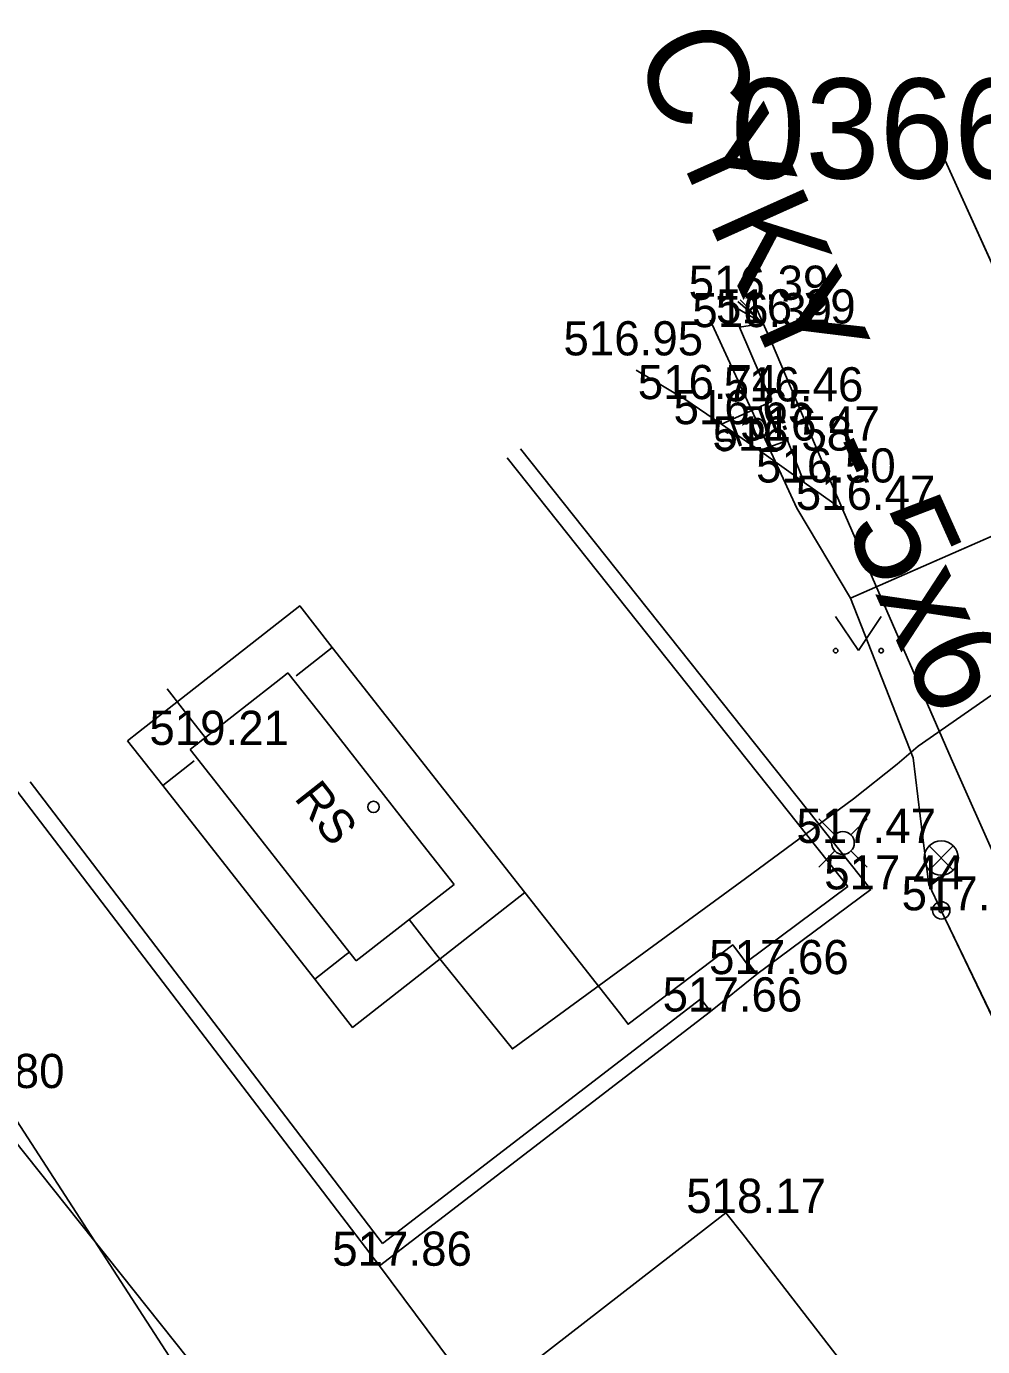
# Model space of a CAD drawing. Extents: x -668867 to -667827, y -1131943 to -1131019.
# Drawn here: x -668579.26 to -668558.26, y -1131122.93 to -1131093.96 of the extents above; entities that cross this region are included whole.
import ezdxf

# ---------------------------------------------------------------- set-up
doc = ezdxf.new("R2010")
doc.units = 0
for name, color, linetype in [('G_Bod_tecka', 7, 'Continuous'), ('G_Bod_vyska', 7, 'Continuous'), ('G_Breh_Teren', 7, 'Continuous'), ('G_Budovy-znacky', 7, 'Continuous'), ('G_Budovy_Objekty', 7, 'Continuous'), ('G_Budovy_vstupy', 7, 'Continuous'), ('G_Cesty_Schody', 7, 'Continuous'), ('G_Objekty_technicke', 7, 'Continuous'), ('G_Plochy_zpevnene', 7, 'Continuous'), ('G_Ploty', 7, 'Continuous'), ('G_Ploty_vstupy', 7, 'Continuous'), ('G_Popisy_objektu', 7, 'Continuous'), ('G_Popisy_povrchu', 7, 'Continuous'), ('G_Site-plynovod', 7, 'Continuous'), ('G_Z_ELsilove_podz_kotovane', 7, 'Continuous'), ('G_Z_KANAL_podz_kotovane', 7, 'Continuous'), ('G_Z_PLYNY_podz_geodeticky', 7, 'Continuous'), ('G_Z_PLYNY_podz_priblizne', 7, 'Continuous'), ('G_Zabradli_Svodidla', 7, 'Continuous'), ('G_Zelen-Znacky', 7, 'Continuous'), ('Vrstva 1', 7, 'Continuous'), ('Vrstva 10', 7, 'Continuous'), ('Vrstva 17', 7, 'Continuous'), ('Vrstva 3', 7, 'Continuous'), ('Vrstva 4', 7, 'Continuous'), ('Vrstva 62', 7, 'Continuous')]:
    doc.layers.add(name, color=color, linetype=linetype)

msp = doc.modelspace()

# ---------------------------------------------------------------- linework, layer by layer
at = {"layer": 'G_Bod_tecka'}
for p, q in [((-668563.6, -1131100.56), (-668563.6, -1131100.56)), ((-668563.08, -1131100.48), (-668563.08, -1131100.48)), ((-668564.8, -1131102.14), (-668564.8, -1131102.14)), ((-668562.9, -1131102.19), (-668562.9, -1131102.19)), ((-668564, -1131102.69), (-668564, -1131102.69)), ((-668563.16, -1131103.27), (-668563.16, -1131103.27)), ((-668562.55, -1131103.05), (-668562.55, -1131103.05)), ((-668562.18, -1131103.97), (-668562.18, -1131103.97)), ((-668561.33, -1131104.57), (-668561.33, -1131104.57)), ((-668575.6, -1131109.73), (-668575.6, -1131109.73)), ((-668561.33, -1131111.88), (-668561.33, -1131111.88)), ((-668560.72, -1131112.9), (-668560.72, -1131112.9)), ((-668559.17, -1131113.36), (-668559.17, -1131113.36)), ((-668563.22, -1131114.76), (-668563.22, -1131114.76)), ((-668564.24, -1131115.58), (-668564.24, -1131115.58)), ((-668563.9, -1131120), (-668563.9, -1131120)), ((-668571.51, -1131121.16), (-668571.51, -1131121.16))]:
    msp.add_line(p, q, dxfattribs=at)
at = {"layer": 'G_Breh_Teren'}
for points in [[(-668563.587, -1131099.958), (-668563.08, -1131100.48)], [(-668573.07, -1131126.52), (-668580.45, -1131117.26)]]:
    msp.add_lwpolyline(points, dxfattribs=at)
at = {"layer": 'G_Budovy-znacky'}
msp.add_circle((-668571.64, -1131111.09), 0.125, dxfattribs=at)
at = {"layer": 'G_Budovy_Objekty'}
for p, q in [((-668573.52, -1131108.15), (-668573.61, -1131108.22)), ((-668573.52, -1131108.15), (-668572.68, -1131109.21)), ((-668575.67, -1131109.83), (-668575.56, -1131109.74)), ((-668574.8, -1131110.93), (-668575.67, -1131109.83)), ((-668570.74, -1131111.69), (-668569.87, -1131112.79)), ((-668572.02, -1131114.47), (-668572.86, -1131113.4)), ((-668569.03, -1131123.97), (-668563.9, -1131120)), ((-668563.9, -1131120), (-668563.53, -1131120.47)), ((-668562.06, -1131122.37), (-668561.63, -1131122.92))]:
    msp.add_line(p, q, dxfattribs=at)
msp.add_lwpolyline([(-668569.87, -1131112.79), (-668572.02, -1131114.47)], dxfattribs=at)
at = {"layer": 'G_Budovy_vstupy'}
for p, q in [((-668573.61, -1131108.22), (-668575.56, -1131109.74)), ((-668570.74, -1131111.69), (-668572.68, -1131109.21)), ((-668574.8, -1131110.93), (-668572.86, -1131113.4)), ((-668562.06, -1131122.37), (-668563.53, -1131120.47)), ((-668560.16, -1131124.82), (-668561.63, -1131122.92))]:
    msp.add_line(p, q, dxfattribs=at)
at = {"layer": 'G_Cesty_Schody'}
for points in [[(-668563.08, -1131100.48), (-668563.6, -1131100.56), (-668562.9, -1131102.19), (-668564, -1131102.69)], [(-668563.16, -1131103.27), (-668562.55, -1131103.05), (-668562.18, -1131103.97)]]:
    msp.add_lwpolyline(points, dxfattribs=at)
at = {"layer": 'G_Objekty_technicke'}
for p, q in [((-668559.435, -1131111.945), (-668558.905, -1131112.475)), ((-668559.435, -1131112.475), (-668558.905, -1131111.945)), ((-668559.17, -1131113.36), (-668559.17, -1131112.585))]:
    msp.add_line(p, q, dxfattribs=at)
for centre, radius in [((-668559.17, -1131112.21), 0.375), ((-668559.17, -1131113.36), 0.19), ((-668559.17, -1131113.36), 0.05)]:
    msp.add_circle(centre, radius, dxfattribs=at)
at = {"layer": 'G_Plochy_zpevnene'}
for points in [[(-668563.377, -1131099.815), (-668563.08, -1131100.48)], [(-668563.08, -1131100.48), (-668563.768, -1131100.08)], [(-668563.08, -1131100.48), (-668562.9, -1131100.89), (-668561.6, -1131103.94), (-668561.33, -1131104.57)], [(-668565.872, -1131101.508), (-668564.8, -1131102.14), (-668564, -1131102.69), (-668563.16, -1131103.27), (-668562.18, -1131103.97), (-668561.33, -1131104.57)], [(-668561.33, -1131104.57), (-668558.95, -1131110.03), (-668556.86, -1131114.73)]]:
    msp.add_lwpolyline(points, dxfattribs=at)
at = {"layer": 'G_Ploty'}
for p, q in [((-668568.411, -1131103.231), (-668560.72, -1131112.9)), ((-668568.703, -1131103.429), (-668561.22, -1131112.84)), ((-668571.44, -1131120.67), (-668579.182, -1131110.539)), ((-668571.51, -1131121.16), (-668579.475, -1131110.737)), ((-668561.22, -1131112.84), (-668563.43, -1131114.48)), ((-668560.72, -1131112.9), (-668563.22, -1131114.76)), ((-668563.43, -1131114.48), (-668563.22, -1131114.76)), ((-668564.45, -1131115.3), (-668571.44, -1131120.67)), ((-668564.24, -1131115.58), (-668564.45, -1131115.3)), ((-668564.24, -1131115.58), (-668571.51, -1131121.16)), ((-668571.51, -1131121.16), (-668569.93, -1131123.28))]:
    msp.add_line(p, q, dxfattribs=at)
at = {"layer": 'G_Ploty_vstupy'}
msp.add_line((-668564.24, -1131115.58), (-668563.22, -1131114.76), dxfattribs=at)
at = {"layer": 'G_Site-plynovod'}
for p, q in [((-668561.862, -1131111.348), (-668561.507, -1131111.703)), ((-668561.153, -1131111.702), (-668560.799, -1131111.349)), ((-668561.507, -1131112.056), (-668561.86, -1131112.41)), ((-668561.154, -1131112.055), (-668560.799, -1131112.41))]:
    msp.add_line(p, q, dxfattribs=at)
msp.add_circle((-668561.33, -1131111.88), 0.25, dxfattribs=at)
at = {"layer": 'G_Z_ELsilove_podz_kotovane'}
for points in [[(-668561.16, -1131106.51), (-668562.34, -1131104.53), (-668564.247, -1131100.406)], [(-668552.41, -1131102.5), (-668552.51, -1131102.51), (-668553.38, -1131103.1), (-668561.16, -1131106.51)], [(-668561.16, -1131106.51), (-668559.79, -1131110.01), (-668559.58, -1131111.71), (-668559.44, -1131112.79), (-668559.17, -1131113.36), (-668546.16, -1131140.45), (-668534.4, -1131161.49), (-668517.32, -1131185.65), (-668499.12, -1131209.6), (-668480.38, -1131233.31), (-668462.37, -1131256.28), (-668449.58, -1131276.8), (-668449.84, -1131279.37), (-668430.91, -1131303.38), (-668427.62, -1131304.54), (-668413.74, -1131320.95)], [(-668577.04, -1131109.64), (-668576.799, -1131109.451), (-668573.26, -1131106.68), (-668572.55, -1131107.59), (-668568.32, -1131112.97), (-668572.1, -1131115.93), (-668572.93, -1131114.87), (-668576.27, -1131110.62), (-668577.04, -1131109.64)], [(-668573.34, -1131108.21), (-668572.55, -1131107.59)], [(-668576.27, -1131110.62), (-668575.58, -1131110.08)], [(-668568.32, -1131112.97), (-668566.24, -1131115.61), (-668566.05, -1131115.86), (-668563.75, -1131114.12), (-668563.3, -1131114.72)], [(-668572.93, -1131114.87), (-668572.24, -1131114.33), (-668572.17, -1131114.28)]]:
    msp.add_lwpolyline(points, dxfattribs=at)
at = {"layer": 'G_Z_KANAL_podz_kotovane'}
msp.add_line((-668549.94, -1131117.09), (-668559.087, -1131096.905), dxfattribs=at)
at = {"layer": 'G_Z_PLYNY_podz_geodeticky'}
for points in [[(-668575.84, -1131108.92), (-668576.174, -1131108.498)], [(-668575.84, -1131108.92), (-668575.34, -1131109.57)], [(-668570.28, -1131114.31), (-668568.59, -1131116.4), (-668567.824, -1131115.841), (-668563.47, -1131112.66), (-668561.1, -1131110.91)], [(-668570.28, -1131114.31), (-668570.86, -1131113.56)]]:
    msp.add_lwpolyline(points, dxfattribs=at)
at = {"layer": 'G_Z_PLYNY_podz_priblizne'}
for points in [[(-668561.1, -1131110.91), (-668560.14, -1131110.15), (-668559.68, -1131109.76), (-668548.52, -1131102)], [(-668583.283, -1131113.32), (-668580.14, -1131116.96), (-668568.039, -1131135.63), (-668566.84, -1131137.48), (-668567.08, -1131137.63), (-668567.34, -1131137.8), (-668566.69, -1131138.81), (-668566.44, -1131138.65), (-668566.19, -1131138.49), (-668565.43, -1131139.65)]]:
    msp.add_lwpolyline(points, dxfattribs=at)
at = {"layer": 'G_Zabradli_Svodidla'}
msp.add_lwpolyline([(-668563.641, -1131099.994), (-668563.08, -1131100.48)], dxfattribs=at)
at = {"layer": 'G_Zelen-Znacky'}
for p, q in [((-668561.49, -1131106.91), (-668560.99, -1131107.66)), ((-668560.99, -1131107.66), (-668560.49, -1131106.91))]:
    msp.add_line(p, q, dxfattribs=at)
for centre in [(-668561.49, -1131107.66), (-668560.49, -1131107.66)]:
    msp.add_circle(centre, 0.05, dxfattribs=at)
at = {"layer": 'Vrstva 1'}
msp.add_line((-668559.17, -1131113.36), (-668559.17, -1131113.36), dxfattribs=at)
at = {"layer": 'Vrstva 10'}
msp.add_line((-668549.938, -1131117.085), (-668559.083, -1131096.902), dxfattribs=at)
at = {"layer": 'Vrstva 17'}
msp.add_line((-668559.17, -1131113.36), (-668546.16, -1131140.45), dxfattribs=at)
at = {"layer": 'Vrstva 62'}
for p, q in [((-668562.34, -1131104.53), (-668564.247, -1131100.406)), ((-668553.38, -1131103.1), (-668561.16, -1131106.51)), ((-668561.16, -1131106.51), (-668562.34, -1131104.53)), ((-668561.16, -1131106.51), (-668559.79, -1131110.01)), ((-668559.79, -1131110.01), (-668561.16, -1131106.51)), ((-668559.79, -1131110.01), (-668559.58, -1131111.71)), ((-668559.58, -1131111.71), (-668559.79, -1131110.01)), ((-668559.58, -1131111.71), (-668559.44, -1131112.79)), ((-668559.44, -1131112.79), (-668559.58, -1131111.71)), ((-668559.44, -1131112.79), (-668559.17, -1131113.36)), ((-668559.17, -1131113.36), (-668559.44, -1131112.79))]:
    msp.add_line(p, q, dxfattribs=at)

# ---------------------------------------------------------------- texts
at = {"layer": 'G_Bod_vyska'}
for s, p in [('516.39', (-668564.718, -1131099.96)), ('516.39', (-668564.638, -1131100.56)), ('516.29', (-668564.118, -1131100.48)), ('516.95', (-668567.468, -1131101.18)), ('516.74', (-668565.836, -1131102.14)), ('516.46', (-668563.95, -1131102.19)), ('516.65', (-668565.05, -1131102.69)), ('516.47', (-668563.586, -1131103.05)), ('516.58', (-668564.196, -1131103.27)), ('516.50', (-668563.238, -1131103.97)), ('516.47', (-668562.366, -1131104.57)), ('519.21', (-668576.563, -1131109.73)), ('517.47', (-668562.352, -1131111.88)), ('517.44', (-668561.742, -1131112.9)), ('517.18', (-668560.041, -1131113.36)), ('517.66', (-668564.27, -1131114.76)), ('517.66', (-668565.29, -1131115.58)), ('517.80', (-668581.494, -1131117.26)), ('518.17', (-668564.771, -1131120)), ('517.86', (-668572.546, -1131121.16))]:
    msp.add_text(s, height=0.75, dxfattribs=at).set_placement(p)
at = {"layer": 'G_Popisy_objektu'}
msp.add_text('RS', height=0.75, rotation=308.1969, dxfattribs=at).set_placement((-668573.4, -1131110.901))
at = {"layer": 'G_Popisy_povrchu'}
msp.add_text(' sl.dl.', height=0.6, rotation=19.8321, dxfattribs=at).set_placement((-668564.248, -1131103.41))
at = {"layer": 'Vrstva 3'}
msp.add_text('CYKY  - 5x6', height=2.19389, rotation=294.1351, dxfattribs=at).set_placement((-668565.966, -1131094.491))
at = {"layer": 'Vrstva 4'}
msp.add_text('0366', height=2.1939, dxfattribs=at).set_placement((-668563.787, -1131097.298))

doc.saveas('drawing.dxf')
